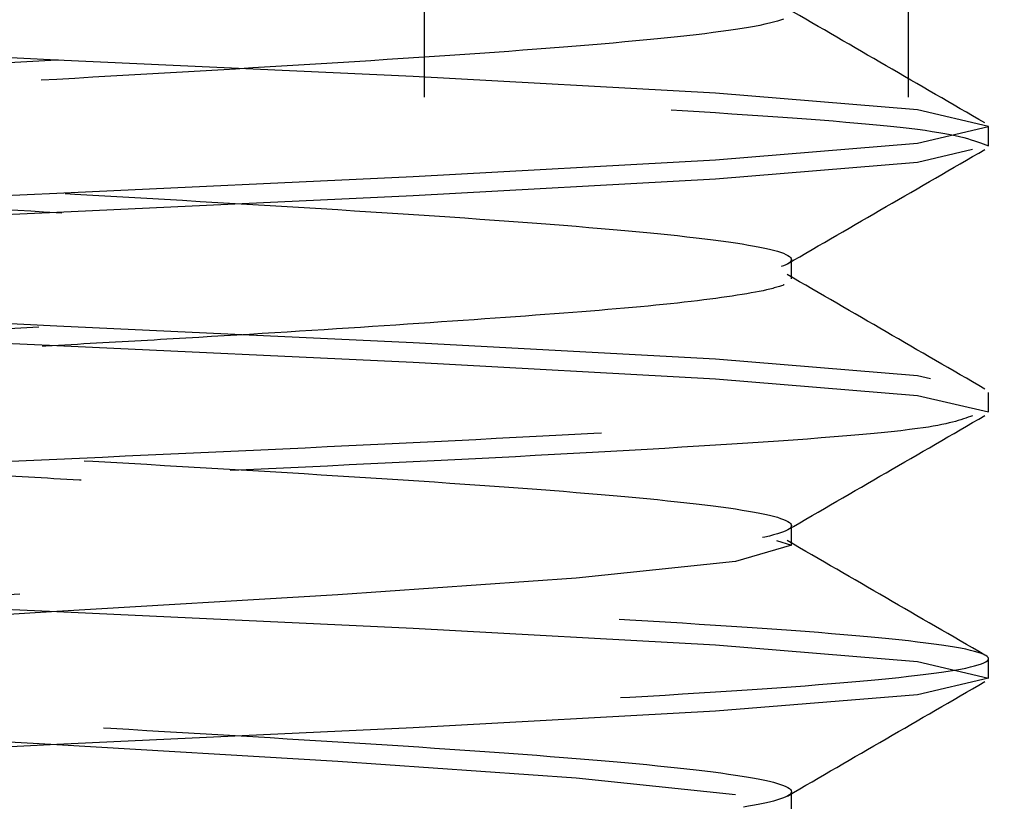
# Model space of a CAD drawing. Header units: inches. Extents: x 1907 to 2452, y -210 to -54.
# Tile 707 of 1056: x 2144.067 to 2144.199, y -177.276 to -177.171. Entities that reach past the tile are written whole.
import ezdxf

# ---------------------------------------------------------------- set-up
doc = ezdxf.new("R2010")
doc.units = ezdxf.units.IN
doc.header["$LTSCALE"] = 0.5
doc.header["$MEASUREMENT"] = 0
doc.linetypes.add('HIDDEN', pattern=[0.22499999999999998, 0.15, -0.075])
doc.layers.add('SID-M-H', color=4, linetype='HIDDEN')

msp = doc.modelspace()

# ---------------------------------------------------------------- linework, layer by layer
at = {"layer": 'SID-M-H'}
for p, q in [((2144.120886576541, -177.081832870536), (2144.120886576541, -177.411832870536)), ((2144.120886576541, -177.081832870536), (2144.120886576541, -177.411832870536)), ((2144.185838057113, -177.081832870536), (2144.185838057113, -177.471832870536)), ((2144.07159527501, -177.176832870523), (2144.023759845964, -177.1746007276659)), ((2144.119430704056, -177.1790650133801), (2144.07159527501, -177.176832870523)), ((2144.159983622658, -177.1812971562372), (2144.119430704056, -177.1790650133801)), ((2144.187080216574, -177.1835292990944), (2144.159983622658, -177.1812971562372)), ((2144.19659527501, -177.1857614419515), (2144.187080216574, -177.1835292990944)), ((2144.187080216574, -177.1879935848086), (2144.19659527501, -177.1857614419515)), ((2144.19659527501, -177.1883656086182), (2144.19659527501, -177.1857614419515)), ((2144.159983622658, -177.1902257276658), (2144.187080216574, -177.1879935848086)), ((2144.194465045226, -177.1888653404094), (2144.187080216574, -177.1905977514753)), ((2144.119430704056, -177.1924578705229), (2144.159983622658, -177.1902257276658)), ((2144.187080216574, -177.1905977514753), (2144.159983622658, -177.1928298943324)), ((2144.07159527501, -177.19469001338), (2144.119430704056, -177.1924578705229)), ((2144.159983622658, -177.1928298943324), (2144.119430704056, -177.1950620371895)), ((2144.023759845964, -177.1969221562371), (2144.07159527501, -177.19469001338)), ((2144.119430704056, -177.1950620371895), (2144.07159527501, -177.1972941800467)), ((2144.07159527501, -177.1972941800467), (2144.023759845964, -177.1995263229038)), ((2144.170176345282, -177.2062227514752), (2144.170176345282, -177.2036185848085)), ((2144.07159527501, -177.212547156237), (2144.023759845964, -177.2103150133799)), ((2144.023759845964, -177.2129191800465), (2144.07159527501, -177.2151513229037)), ((2144.119430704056, -177.2147792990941), (2144.07159527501, -177.212547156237)), ((2144.159983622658, -177.2170114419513), (2144.119430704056, -177.2147792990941)), ((2144.07159527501, -177.2151513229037), (2144.119430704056, -177.2173834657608)), ((2144.119430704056, -177.2173834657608), (2144.159983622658, -177.2196156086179)), ((2144.187080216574, -177.2192435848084), (2144.159983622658, -177.2170114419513)), ((2144.159983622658, -177.2196156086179), (2144.187080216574, -177.221847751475)), ((2144.188809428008, -177.2196492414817), (2144.187080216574, -177.2192435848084)), ((2144.19659527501, -177.2240798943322), (2144.19659527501, -177.2214757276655)), ((2144.187080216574, -177.221847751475), (2144.19659527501, -177.2240798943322)), ((2144.19659527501, -177.2240798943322), (2144.19659527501, -177.2240798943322)), ((2144.170176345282, -177.2419370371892), (2144.170176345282, -177.2393328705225)), ((2144.170176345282, -177.2419370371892), (2144.162672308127, -177.2441691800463)), ((2144.168164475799, -177.2413385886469), (2144.170176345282, -177.2419370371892)), ((2144.162672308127, -177.2441691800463), (2144.141302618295, -177.2464013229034)), ((2144.141302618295, -177.2464013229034), (2144.109320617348, -177.2486334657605)), ((2144.023759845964, -177.2486334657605), (2144.07159527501, -177.2508656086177)), ((2144.109320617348, -177.2486334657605), (2144.07159527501, -177.2508656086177)), ((2144.07159527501, -177.2508656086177), (2144.033869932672, -177.2530977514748)), ((2144.07159527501, -177.2508656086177), (2144.119430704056, -177.2530977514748)), ((2144.119430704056, -177.2530977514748), (2144.159983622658, -177.2553298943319)), ((2144.159983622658, -177.2553298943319), (2144.187080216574, -177.257562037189)), ((2144.187080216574, -177.257562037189), (2144.19659527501, -177.2597941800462)), ((2144.19659527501, -177.2597941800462), (2144.19659527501, -177.2571900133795)), ((2144.19659527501, -177.2597941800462), (2144.187080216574, -177.2620263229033)), ((2144.187080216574, -177.2620263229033), (2144.159983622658, -177.2642584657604)), ((2144.159983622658, -177.2642584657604), (2144.119430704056, -177.2664906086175)), ((2144.033869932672, -177.2664906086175), (2144.07159527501, -177.2687227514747)), ((2144.119430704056, -177.2664906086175), (2144.07159527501, -177.2687227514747)), ((2144.07159527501, -177.2687227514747), (2144.023759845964, -177.2709548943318)), ((2144.07159527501, -177.2687227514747), (2144.109320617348, -177.2709548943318)), ((2144.109320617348, -177.2709548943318), (2144.141302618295, -177.2731870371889)), ((2144.141302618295, -177.2731870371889), (2144.162672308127, -177.275419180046)), ((2144.162672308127, -177.275419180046), (2144.162672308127, -177.275419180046)), ((2144.170176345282, -177.2776513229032), (2144.170176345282, -177.2750471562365))]:
    msp.add_line(p, q, dxfattribs=at)
for points, knots in [([(2143.97499658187, -175.8292082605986), (2143.976194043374, -175.8297557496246), (2143.979018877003, -175.8310472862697), (2144.000392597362, -175.8330828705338), (2144.032802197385, -175.8353150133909), (2144.07161820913, -175.837547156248), (2144.110296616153, -175.8397792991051), (2144.143119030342, -175.8420114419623), (2144.165042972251, -175.8442435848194), (2144.172742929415, -175.8464757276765), (2144.165043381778, -175.8487078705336), (2144.143117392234, -175.8509400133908), (2144.110302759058, -175.8531721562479), (2144.071595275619, -175.855404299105), (2144.032887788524, -175.8576364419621), (2144.000073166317, -175.8598685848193), (2143.978147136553, -175.8621007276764), (2143.970447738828, -175.8643328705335), (2143.978147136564, -175.8665650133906), (2144.000073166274, -175.8687971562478), (2144.032887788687, -175.8710292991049), (2144.07159527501, -175.873261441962), (2144.110302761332, -175.8754935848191), (2144.143117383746, -175.8777257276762), (2144.165043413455, -175.8799578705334), (2144.172742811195, -175.8821900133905), (2144.165043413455, -175.8844221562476), (2144.143117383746, -175.8866542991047), (2144.110302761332, -175.8888864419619), (2144.07159527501, -175.891118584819), (2144.032887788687, -175.8933507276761), (2144.000073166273, -175.8955828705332), (2143.978147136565, -175.8978150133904), (2143.970447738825, -175.9000471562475), (2143.978147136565, -175.9022792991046), (2144.000073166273, -175.9045114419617), (2144.032887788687, -175.9067435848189), (2144.07159527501, -175.908975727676), (2144.110302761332, -175.9112078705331), (2144.143117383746, -175.9134400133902), (2144.165043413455, -175.9156721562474), (2144.172742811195, -175.9179042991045), (2144.165043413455, -175.9201364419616), (2144.143117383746, -175.9223685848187), (2144.110302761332, -175.9246007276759), (2144.07159527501, -175.926832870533), (2144.032887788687, -175.9290650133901), (2144.000073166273, -175.9312971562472), (2143.978147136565, -175.9335292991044), (2143.970447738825, -175.9357614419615), (2143.978147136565, -175.9379935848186), (2144.000073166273, -175.9402257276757), (2144.032887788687, -175.9424578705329), (2144.07159527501, -175.94469001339), (2144.110302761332, -175.9469221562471), (2144.143117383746, -175.9491542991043), (2144.165043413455, -175.9513864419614), (2144.172742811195, -175.9536185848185), (2144.165043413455, -175.9558507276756), (2144.143117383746, -175.9580828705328), (2144.110302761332, -175.9603150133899), (2144.07159527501, -175.962547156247), (2144.032887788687, -175.9647792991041), (2144.000073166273, -175.9670114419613), (2143.978147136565, -175.9692435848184), (2143.970447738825, -175.9714757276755), (2143.978147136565, -175.9737078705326), (2144.000073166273, -175.9759400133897), (2144.032887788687, -175.9781721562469), (2144.07159527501, -175.980404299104), (2144.110302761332, -175.9826364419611), (2144.143117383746, -175.9848685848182), (2144.165043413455, -175.9871007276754), (2144.172742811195, -175.9893328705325), (2144.165043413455, -175.9915650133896), (2144.143117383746, -175.9937971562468), (2144.110302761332, -175.9960292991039), (2144.07159527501, -175.998261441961), (2144.032887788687, -176.0004935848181), (2144.000073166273, -176.0027257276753), (2143.978147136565, -176.0049578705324), (2143.970447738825, -176.0071900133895), (2143.978147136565, -176.0094221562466), (2144.000073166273, -176.0116542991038), (2144.032887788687, -176.0138864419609), (2144.07159527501, -176.016118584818), (2144.110302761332, -176.0183507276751), (2144.143117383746, -176.0205828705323), (2144.165043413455, -176.0228150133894), (2144.172742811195, -176.0250471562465), (2144.165043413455, -176.0272792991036), (2144.143117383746, -176.0295114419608), (2144.110302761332, -176.0317435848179), (2144.07159527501, -176.033975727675), (2144.032887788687, -176.0362078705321), (2144.000073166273, -176.0384400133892), (2143.978147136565, -176.0406721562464), (2143.970447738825, -176.0429042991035), (2143.978147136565, -176.0451364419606), (2144.000073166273, -176.0473685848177), (2144.032887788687, -176.0496007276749), (2144.07159527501, -176.051832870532), (2144.110302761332, -176.0540650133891), (2144.143117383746, -176.0562971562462), (2144.165043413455, -176.0585292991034), (2144.172742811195, -176.0607614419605), (2144.165043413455, -176.0629935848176), (2144.143117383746, -176.0652257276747), (2144.110302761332, -176.0674578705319), (2144.07159527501, -176.069690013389), (2144.032887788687, -176.0719221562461), (2144.000073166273, -176.0741542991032), (2143.978147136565, -176.0763864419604), (2143.970447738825, -176.0786185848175), (2143.978147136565, -176.0808507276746), (2144.000073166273, -176.0830828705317), (2144.032887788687, -176.0853150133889), (2144.07159527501, -176.087547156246), (2144.110302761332, -176.0897792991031), (2144.143117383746, -176.0920114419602), (2144.165043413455, -176.0942435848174), (2144.172742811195, -176.0964757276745), (2144.165043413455, -176.0987078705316), (2144.143117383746, -176.1009400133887), (2144.110302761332, -176.1031721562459), (2144.07159527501, -176.105404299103), (2144.032887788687, -176.1076364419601), (2144.000073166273, -176.1098685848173), (2143.978147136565, -176.1121007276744), (2143.970447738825, -176.1143328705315), (2143.978147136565, -176.1165650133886), (2144.000073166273, -176.1187971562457), (2144.032887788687, -176.1210292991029), (2144.07159527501, -176.12326144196), (2144.110302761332, -176.1254935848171), (2144.143117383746, -176.1277257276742), (2144.165043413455, -176.1299578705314), (2144.172742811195, -176.1321900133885), (2144.165043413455, -176.1344221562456), (2144.143117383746, -176.1366542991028), (2144.110302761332, -176.1388864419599), (2144.07159527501, -176.141118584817), (2144.032887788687, -176.1433507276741), (2144.000073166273, -176.1455828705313), (2143.978147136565, -176.1478150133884), (2143.970447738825, -176.1500471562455), (2143.978147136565, -176.1522792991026), (2144.000073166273, -176.1545114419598), (2144.032887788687, -176.1567435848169), (2144.07159527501, -176.158975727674), (2144.110302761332, -176.1612078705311), (2144.143117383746, -176.1634400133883), (2144.165043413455, -176.1656721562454), (2144.172742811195, -176.1679042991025), (2144.165043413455, -176.1701364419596), (2144.143117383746, -176.1723685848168), (2144.110302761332, -176.1746007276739), (2144.07159527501, -176.176832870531), (2144.032887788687, -176.1790650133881), (2144.000073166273, -176.1812971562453), (2143.978147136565, -176.1835292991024), (2143.970447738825, -176.1857614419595), (2143.978147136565, -176.1879935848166), (2144.000073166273, -176.1902257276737), (2144.032887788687, -176.1924578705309), (2144.07159527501, -176.194690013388), (2144.110302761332, -176.1969221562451), (2144.143117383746, -176.1991542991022), (2144.165043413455, -176.2013864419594), (2144.172742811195, -176.2036185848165), (2144.165043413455, -176.2058507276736), (2144.143117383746, -176.2080828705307), (2144.110302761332, -176.2103150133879), (2144.07159527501, -176.212547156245), (2144.032887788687, -176.2147792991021), (2144.000073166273, -176.2170114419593), (2143.978147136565, -176.2192435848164), (2143.970447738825, -176.2214757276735), (2143.978147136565, -176.2237078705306), (2144.000073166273, -176.2259400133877), (2144.032887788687, -176.2281721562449), (2144.07159527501, -176.230404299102), (2144.110302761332, -176.2326364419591), (2144.143117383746, -176.2348685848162), (2144.165043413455, -176.2371007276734), (2144.172742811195, -176.2393328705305), (2144.165043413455, -176.2415650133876), (2144.143117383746, -176.2437971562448), (2144.110302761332, -176.2460292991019), (2144.07159527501, -176.248261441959), (2144.032887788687, -176.2504935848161), (2144.000073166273, -176.2527257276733), (2143.978147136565, -176.2549578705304), (2143.970447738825, -176.2571900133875), (2143.978147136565, -176.2594221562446), (2144.000073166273, -176.2616542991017), (2144.032887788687, -176.2638864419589), (2144.07159527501, -176.266118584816), (2144.110302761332, -176.2683507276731), (2144.143117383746, -176.2705828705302), (2144.165043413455, -176.2728150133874), (2144.172742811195, -176.2750471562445), (2144.165043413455, -176.2772792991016), (2144.143117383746, -176.2795114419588), (2144.110302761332, -176.2817435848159), (2144.07159527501, -176.283975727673), (2144.032887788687, -176.2862078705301), (2144.000073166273, -176.2884400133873), (2143.978147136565, -176.2906721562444), (2143.970447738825, -176.2929042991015), (2143.978147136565, -176.2951364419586), (2144.000073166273, -176.2973685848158), (2144.032887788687, -176.2996007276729), (2144.07159527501, -176.30183287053), (2144.110302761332, -176.3040650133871), (2144.143117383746, -176.3062971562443), (2144.165043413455, -176.3085292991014), (2144.172742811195, -176.3107614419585), (2144.165043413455, -176.3129935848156), (2144.143117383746, -176.3152257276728), (2144.110302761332, -176.3174578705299), (2144.07159527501, -176.319690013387), (2144.032887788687, -176.3219221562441), (2144.000073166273, -176.3241542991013), (2143.978147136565, -176.3263864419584), (2143.970447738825, -176.3286185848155), (2143.978147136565, -176.3308507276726), (2144.000073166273, -176.3330828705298), (2144.032887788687, -176.3353150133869), (2144.07159527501, -176.337547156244), (2144.110302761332, -176.3397792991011), (2144.143117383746, -176.3420114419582), (2144.165043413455, -176.3442435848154), (2144.172742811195, -176.3464757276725), (2144.165043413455, -176.3487078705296), (2144.143117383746, -176.3509400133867), (2144.110302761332, -176.3531721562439), (2144.07159527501, -176.355404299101), (2144.032887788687, -176.3576364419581), (2144.000073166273, -176.3598685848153), (2143.978147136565, -176.3621007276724), (2143.970447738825, -176.3643328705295), (2143.978147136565, -176.3665650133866), (2144.000073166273, -176.3687971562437), (2144.032887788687, -176.3710292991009), (2144.07159527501, -176.373261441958), (2144.110302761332, -176.3754935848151), (2144.143117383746, -176.3777257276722), (2144.165043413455, -176.3799578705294), (2144.172742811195, -176.3821900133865), (2144.165043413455, -176.3844221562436), (2144.143117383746, -176.3866542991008), (2144.110302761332, -176.3888864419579), (2144.07159527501, -176.391118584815), (2144.032887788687, -176.3933507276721), (2144.000073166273, -176.3955828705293), (2143.978147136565, -176.3978150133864), (2143.970447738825, -176.4000471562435), (2143.978147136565, -176.4022792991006), (2144.000073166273, -176.4045114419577), (2144.032887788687, -176.4067435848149), (2144.07159527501, -176.408975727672), (2144.110302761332, -176.4112078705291), (2144.143117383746, -176.4134400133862), (2144.165043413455, -176.4156721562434), (2144.172742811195, -176.4179042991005), (2144.165043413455, -176.4201364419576), (2144.143117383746, -176.4223685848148), (2144.110302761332, -176.4246007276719), (2144.07159527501, -176.426832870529), (2144.032887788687, -176.4290650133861), (2144.000073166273, -176.4312971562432), (2143.978147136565, -176.4335292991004), (2143.970447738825, -176.4357614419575), (2143.978147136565, -176.4379935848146), (2144.000073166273, -176.4402257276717), (2144.032887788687, -176.4424578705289), (2144.07159527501, -176.444690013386), (2144.110302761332, -176.4469221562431), (2144.143117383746, -176.4491542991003), (2144.165043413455, -176.4513864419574), (2144.172742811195, -176.4536185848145), (2144.165043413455, -176.4558507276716), (2144.143117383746, -176.4580828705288), (2144.110302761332, -176.4603150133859), (2144.07159527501, -176.462547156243), (2144.032887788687, -176.4647792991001), (2144.000073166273, -176.4670114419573), (2143.978147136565, -176.4692435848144), (2143.970447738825, -176.4714757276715), (2143.978147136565, -176.4737078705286), (2144.000073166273, -176.4759400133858), (2144.032887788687, -176.4781721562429), (2144.07159527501, -176.4804042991), (2144.110302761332, -176.4826364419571), (2144.143117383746, -176.4848685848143), (2144.165043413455, -176.4871007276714), (2144.172742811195, -176.4893328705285), (2144.165043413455, -176.4915650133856), (2144.143117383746, -176.4937971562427), (2144.110302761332, -176.4960292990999), (2144.07159527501, -176.498261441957), (2144.032887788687, -176.5004935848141), (2144.000073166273, -176.5027257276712), (2143.978147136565, -176.5049578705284), (2143.970447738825, -176.5071900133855), (2143.978147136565, -176.5094221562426), (2144.000073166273, -176.5116542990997), (2144.032887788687, -176.5138864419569), (2144.07159527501, -176.516118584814), (2144.110302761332, -176.5183507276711), (2144.143117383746, -176.5205828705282), (2144.165043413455, -176.5228150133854), (2144.172742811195, -176.5250471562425), (2144.165043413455, -176.5272792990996), (2144.143117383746, -176.5295114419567), (2144.110302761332, -176.5317435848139), (2144.07159527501, -176.533975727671), (2144.032887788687, -176.5362078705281), (2144.000073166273, -176.5384400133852), (2143.978147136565, -176.5406721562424), (2143.970447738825, -176.5429042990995), (2143.978147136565, -176.5451364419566), (2144.000073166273, -176.5473685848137), (2144.032887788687, -176.5496007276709), (2144.07159527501, -176.551832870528), (2144.110302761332, -176.5540650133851), (2144.143117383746, -176.5562971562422), (2144.165043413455, -176.5585292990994), (2144.172742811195, -176.5607614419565), (2144.165043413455, -176.5629935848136), (2144.143117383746, -176.5652257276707), (2144.110302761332, -176.5674578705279), (2144.07159527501, -176.569690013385), (2144.032887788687, -176.5719221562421), (2144.000073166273, -176.5741542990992), (2143.978147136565, -176.5763864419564), (2143.970447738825, -176.5786185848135), (2143.978147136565, -176.5808507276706), (2144.000073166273, -176.5830828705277), (2144.032887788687, -176.5853150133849), (2144.07159527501, -176.587547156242), (2144.110302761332, -176.5897792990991), (2144.143117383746, -176.5920114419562), (2144.165043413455, -176.5942435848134), (2144.172742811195, -176.5964757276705), (2144.165043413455, -176.5987078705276), (2144.143117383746, -176.6009400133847), (2144.110302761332, -176.6031721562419), (2144.07159527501, -176.605404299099), (2144.032887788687, -176.6076364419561), (2144.000073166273, -176.6098685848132), (2143.978147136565, -176.6121007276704), (2143.970447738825, -176.6143328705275), (2143.978147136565, -176.6165650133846), (2144.000073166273, -176.6187971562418), (2144.032887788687, -176.6210292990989), (2144.07159527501, -176.623261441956), (2144.110302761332, -176.6254935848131), (2144.143117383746, -176.6277257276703), (2144.165043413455, -176.6299578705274), (2144.172742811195, -176.6321900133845), (2144.165043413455, -176.6344221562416), (2144.143117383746, -176.6366542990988), (2144.110302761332, -176.6388864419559), (2144.07159527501, -176.641118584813), (2144.032887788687, -176.6433507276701), (2144.000073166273, -176.6455828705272), (2143.978147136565, -176.6478150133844), (2143.970447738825, -176.6500471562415), (2143.978147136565, -176.6522792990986), (2144.000073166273, -176.6545114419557), (2144.032887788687, -176.6567435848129), (2144.07159527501, -176.65897572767), (2144.110302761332, -176.6612078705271), (2144.143117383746, -176.6634400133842), (2144.165043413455, -176.6656721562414), (2144.172742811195, -176.6679042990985), (2144.165043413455, -176.6701364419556), (2144.143117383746, -176.6723685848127), (2144.110302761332, -176.6746007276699), (2144.07159527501, -176.676832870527), (2144.032887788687, -176.6790650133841), (2144.000073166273, -176.6812971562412), (2143.978147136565, -176.6835292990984), (2143.970447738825, -176.6857614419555), (2143.978147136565, -176.6879935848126), (2144.000073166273, -176.6902257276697), (2144.032887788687, -176.6924578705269), (2144.07159527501, -176.694690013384), (2144.110302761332, -176.6969221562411), (2144.143117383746, -176.6991542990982), (2144.165043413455, -176.7013864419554), (2144.172742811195, -176.7036185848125), (2144.165043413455, -176.7058507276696), (2144.143117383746, -176.7080828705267), (2144.110302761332, -176.7103150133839), (2144.07159527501, -176.712547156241), (2144.032887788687, -176.7147792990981), (2144.000073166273, -176.7170114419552), (2143.978147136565, -176.7192435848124), (2143.970447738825, -176.7214757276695), (2143.978147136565, -176.7237078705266), (2144.000073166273, -176.7259400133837), (2144.032887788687, -176.7281721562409), (2144.07159527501, -176.730404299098), (2144.110302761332, -176.7326364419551), (2144.143117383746, -176.7348685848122), (2144.165043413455, -176.7371007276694), (2144.172742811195, -176.7393328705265), (2144.165043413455, -176.7415650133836), (2144.143117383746, -176.7437971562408), (2144.110302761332, -176.7460292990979), (2144.07159527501, -176.748261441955), (2144.032887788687, -176.7504935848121), (2144.000073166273, -176.7527257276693), (2143.978147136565, -176.7549578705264), (2143.970447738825, -176.7571900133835), (2143.978147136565, -176.7594221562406), (2144.000073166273, -176.7616542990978), (2144.032887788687, -176.7638864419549), (2144.07159527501, -176.766118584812), (2144.110302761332, -176.7683507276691), (2144.143117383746, -176.7705828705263), (2144.165043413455, -176.7728150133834), (2144.172742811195, -176.7750471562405), (2144.165043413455, -176.7772792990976), (2144.143117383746, -176.7795114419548), (2144.110302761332, -176.7817435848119), (2144.07159527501, -176.783975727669), (2144.032887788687, -176.7862078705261), (2144.000073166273, -176.7884400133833), (2143.978147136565, -176.7906721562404), (2143.970447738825, -176.7929042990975), (2143.978147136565, -176.7951364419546), (2144.000073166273, -176.7973685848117), (2144.032887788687, -176.7996007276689), (2144.07159527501, -176.801832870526), (2144.110302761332, -176.8040650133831), (2144.143117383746, -176.8062971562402), (2144.165043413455, -176.8085292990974), (2144.172742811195, -176.8107614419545), (2144.165043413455, -176.8129935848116), (2144.143117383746, -176.8152257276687), (2144.110302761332, -176.8174578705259), (2144.07159527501, -176.819690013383), (2144.032887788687, -176.8219221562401), (2144.000073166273, -176.8241542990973), (2143.978147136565, -176.8263864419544), (2143.970447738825, -176.8286185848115), (2143.978147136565, -176.8308507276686), (2144.000073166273, -176.8330828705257), (2144.032887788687, -176.8353150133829), (2144.07159527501, -176.83754715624), (2144.110302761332, -176.8397792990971), (2144.143117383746, -176.8420114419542), (2144.165043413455, -176.8442435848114), (2144.172742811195, -176.8464757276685), (2144.165043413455, -176.8487078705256), (2144.143117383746, -176.8509400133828), (2144.110302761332, -176.8531721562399), (2144.07159527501, -176.855404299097), (2144.032887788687, -176.8576364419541), (2144.000073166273, -176.8598685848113), (2143.978147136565, -176.8621007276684), (2143.970447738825, -176.8643328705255), (2143.978147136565, -176.8665650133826), (2144.000073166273, -176.8687971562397), (2144.032887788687, -176.8710292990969), (2144.07159527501, -176.873261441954), (2144.110302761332, -176.8754935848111), (2144.143117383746, -176.8777257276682), (2144.165043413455, -176.8799578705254), (2144.172742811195, -176.8821900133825), (2144.165043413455, -176.8844221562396), (2144.143117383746, -176.8866542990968), (2144.110302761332, -176.8888864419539), (2144.07159527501, -176.891118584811), (2144.032887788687, -176.8933507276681), (2144.000073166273, -176.8955828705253), (2143.978147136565, -176.8978150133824), (2143.970447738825, -176.9000471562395), (2143.978147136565, -176.9022792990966), (2144.000073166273, -176.9045114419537), (2144.032887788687, -176.9067435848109), (2144.07159527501, -176.908975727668), (2144.110302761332, -176.9112078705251), (2144.143117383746, -176.9134400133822), (2144.165043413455, -176.9156721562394), (2144.172742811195, -176.9179042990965), (2144.165043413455, -176.9201364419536), (2144.143117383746, -176.9223685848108), (2144.110302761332, -176.9246007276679), (2144.07159527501, -176.926832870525), (2144.032887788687, -176.9290650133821), (2144.000073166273, -176.9312971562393), (2143.978147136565, -176.9335292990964), (2143.970447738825, -176.9357614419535), (2143.978147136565, -176.9379935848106), (2144.000073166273, -176.9402257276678), (2144.032887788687, -176.9424578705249), (2144.07159527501, -176.944690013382), (2144.110302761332, -176.9469221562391), (2144.143117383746, -176.9491542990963), (2144.165043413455, -176.9513864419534), (2144.172742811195, -176.9536185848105), (2144.165043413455, -176.9558507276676), (2144.143117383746, -176.9580828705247), (2144.110302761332, -176.9603150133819), (2144.07159527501, -176.962547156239), (2144.032887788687, -176.9647792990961), (2144.000073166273, -176.9670114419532), (2143.978147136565, -176.9692435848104), (2143.970447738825, -176.9714757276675), (2143.978147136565, -176.9737078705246), (2144.000073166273, -176.9759400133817), (2144.032887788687, -176.9781721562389), (2144.07159527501, -176.980404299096), (2144.110302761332, -176.9826364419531), (2144.143117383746, -176.9848685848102), (2144.165043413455, -176.9871007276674), (2144.172742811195, -176.9893328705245), (2144.165043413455, -176.9915650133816), (2144.143117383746, -176.9937971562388), (2144.110302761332, -176.9960292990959), (2144.07159527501, -176.998261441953), (2144.032887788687, -177.0004935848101), (2144.000073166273, -177.0027257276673), (2143.978147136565, -177.0049578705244), (2143.970447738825, -177.0071900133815), (2143.978147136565, -177.0094221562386), (2144.000073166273, -177.0116542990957), (2144.032887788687, -177.0138864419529), (2144.07159527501, -177.01611858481), (2144.110302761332, -177.0183507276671), (2144.143117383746, -177.0205828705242), (2144.165043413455, -177.0228150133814), (2144.172742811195, -177.0250471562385), (2144.165043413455, -177.0272792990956), (2144.143117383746, -177.0295114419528), (2144.110302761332, -177.0317435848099), (2144.07159527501, -177.033975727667), (2144.032887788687, -177.0362078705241), (2144.000073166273, -177.0384400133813), (2143.978147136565, -177.0406721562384), (2143.970447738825, -177.0429042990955), (2143.978147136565, -177.0451364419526), (2144.000073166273, -177.0473685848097), (2144.032887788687, -177.0496007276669), (2144.07159527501, -177.051832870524), (2144.110302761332, -177.0540650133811), (2144.143117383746, -177.0562971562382), (2144.165043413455, -177.0585292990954), (2144.172742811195, -177.0607614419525), (2144.165043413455, -177.0629935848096), (2144.143117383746, -177.0652257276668), (2144.110302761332, -177.0674578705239), (2144.07159527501, -177.069690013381), (2144.032887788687, -177.0719221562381), (2144.000073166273, -177.0741542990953), (2143.978147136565, -177.0763864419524), (2143.970447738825, -177.0786185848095), (2143.978147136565, -177.0808507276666), (2144.000073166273, -177.0830828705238), (2144.032887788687, -177.0853150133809), (2144.07159527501, -177.087547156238), (2144.110302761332, -177.0897792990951), (2144.143117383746, -177.0920114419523), (2144.165043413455, -177.0942435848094), (2144.172742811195, -177.0964757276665), (2144.165043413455, -177.0987078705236), (2144.143117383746, -177.1009400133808), (2144.110302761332, -177.1031721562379), (2144.07159527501, -177.105404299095), (2144.032887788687, -177.1076364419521), (2144.000073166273, -177.1098685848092), (2143.978147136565, -177.1121007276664), (2143.970447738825, -177.1143328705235), (2143.978147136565, -177.1165650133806), (2144.000073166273, -177.1187971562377), (2144.032887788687, -177.1210292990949), (2144.07159527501, -177.123261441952), (2144.110302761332, -177.1254935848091), (2144.143117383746, -177.1277257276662), (2144.165043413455, -177.1299578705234), (2144.172742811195, -177.1321900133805), (2144.165043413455, -177.1344221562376), (2144.143117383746, -177.1366542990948), (2144.110302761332, -177.1388864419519), (2144.07159527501, -177.141118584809), (2144.032887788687, -177.1433507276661), (2144.000073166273, -177.1455828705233), (2143.978147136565, -177.1478150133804), (2143.970447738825, -177.1500471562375), (2143.978147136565, -177.1522792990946), (2144.000073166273, -177.1545114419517), (2144.032887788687, -177.1567435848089), (2144.07159527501, -177.158975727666), (2144.110302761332, -177.1612078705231), (2144.143117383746, -177.1634400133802), (2144.165043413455, -177.1656721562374), (2144.172742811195, -177.1679042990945), (2144.165043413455, -177.1701364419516), (2144.143117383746, -177.1723685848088), (2144.110302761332, -177.1746007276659), (2144.07159527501, -177.176832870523), (2144.032887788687, -177.1790650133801), (2144.000073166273, -177.1812971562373), (2143.978147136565, -177.1835292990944), (2143.970447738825, -177.1857614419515), (2143.978147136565, -177.1879935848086), (2144.000073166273, -177.1902257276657), (2144.032887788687, -177.1924578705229), (2144.07159527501, -177.19469001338), (2144.110302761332, -177.1969221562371), (2144.143117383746, -177.1991542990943), (2144.165043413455, -177.2013864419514), (2144.172742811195, -177.2036185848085), (2144.165043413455, -177.2058507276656), (2144.143117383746, -177.2080828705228), (2144.110302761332, -177.2103150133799), (2144.07159527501, -177.212547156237), (2144.032887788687, -177.2147792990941), (2144.000073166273, -177.2170114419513), (2143.978147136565, -177.2192435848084), (2143.970447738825, -177.2214757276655), (2143.978147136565, -177.2237078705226), (2144.000073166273, -177.2259400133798), (2144.032887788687, -177.2281721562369), (2144.07159527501, -177.230404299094), (2144.110302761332, -177.2326364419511), (2144.143117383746, -177.2348685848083), (2144.165043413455, -177.2371007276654), (2144.172742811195, -177.2393328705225), (2144.165043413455, -177.2415650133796), (2144.143117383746, -177.2437971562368), (2144.110302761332, -177.2460292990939), (2144.07159527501, -177.248261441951), (2144.032887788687, -177.2504935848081), (2144.000073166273, -177.2527257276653), (2143.978147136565, -177.2549578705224), (2143.970447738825, -177.2571900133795), (2143.978147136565, -177.2594221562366), (2144.000073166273, -177.2616542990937), (2144.032887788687, -177.2638864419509), (2144.07159527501, -177.266118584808), (2144.110302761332, -177.2683507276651), (2144.143117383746, -177.2705828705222), (2144.165043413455, -177.2728150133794), (2144.172742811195, -177.2750471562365), (2144.165043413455, -177.2772792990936), (2144.143117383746, -177.2795114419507), (2144.110302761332, -177.2817435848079), (2144.07159527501, -177.283975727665), (2144.032887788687, -177.2862078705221), (2144.000073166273, -177.2884400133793), (2143.978147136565, -177.2906721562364), (2143.970447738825, -177.2929042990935), (2143.978147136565, -177.2951364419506), (2144.000073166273, -177.2973685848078), (2144.032887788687, -177.2996007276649), (2144.07159527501, -177.301832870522), (2144.110302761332, -177.3040650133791), (2144.143117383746, -177.3062971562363), (2144.165043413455, -177.3085292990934), (2144.172742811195, -177.3107614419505), (2144.165043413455, -177.3129935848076), (2144.143117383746, -177.3152257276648), (2144.110302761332, -177.3174578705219), (2144.07159527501, -177.319690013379), (2144.032887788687, -177.3219221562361), (2144.000073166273, -177.3241542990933), (2143.978147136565, -177.3263864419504), (2143.970447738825, -177.3286185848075), (2143.978147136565, -177.3308507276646), (2144.000073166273, -177.3330828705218), (2144.032887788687, -177.3353150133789), (2144.07159527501, -177.337547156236), (2144.110302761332, -177.3397792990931), (2144.143117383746, -177.3420114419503), (2144.165043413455, -177.3442435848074), (2144.172742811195, -177.3464757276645), (2144.165043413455, -177.3487078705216), (2144.143117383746, -177.3509400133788), (2144.110302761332, -177.3531721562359), (2144.07159527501, -177.355404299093), (2144.032887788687, -177.3576364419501), (2144.000073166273, -177.3598685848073), (2143.978147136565, -177.3621007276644), (2143.970447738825, -177.3643328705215), (2143.978147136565, -177.3665650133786), (2144.000073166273, -177.3687971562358), (2144.032887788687, -177.3710292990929), (2144.07159527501, -177.37326144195), (2144.110302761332, -177.3754935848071), (2144.143117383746, -177.3777257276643), (2144.165043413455, -177.3799578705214), (2144.172742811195, -177.3821900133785), (2144.165043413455, -177.3844221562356), (2144.143117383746, -177.3866542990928), (2144.110302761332, -177.3888864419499), (2144.07159527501, -177.391118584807), (2144.032887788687, -177.3933507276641), (2144.000073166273, -177.3955828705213), (2143.978147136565, -177.3978150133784), (2143.970447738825, -177.4000471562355), (2143.978147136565, -177.4022792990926), (2144.000073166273, -177.4045114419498), (2144.032887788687, -177.4067435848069), (2144.07159527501, -177.408975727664), (2144.110302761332, -177.4112078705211), (2144.143117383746, -177.4134400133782), (2144.165043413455, -177.4156721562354), (2144.172742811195, -177.4179042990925), (2144.165043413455, -177.4201364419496), (2144.143117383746, -177.4223685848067), (2144.110302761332, -177.4246007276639), (2144.07159527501, -177.426832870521), (2144.032887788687, -177.4290650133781), (2144.000073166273, -177.4312971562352), (2143.978147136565, -177.4335292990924), (2143.970447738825, -177.4357614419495), (2143.978147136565, -177.4379935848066), (2144.000073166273, -177.4402257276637), (2144.032887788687, -177.4424578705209), (2144.07159527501, -177.444690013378), (2144.110302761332, -177.4469221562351), (2144.143117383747, -177.4491542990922), (2144.165043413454, -177.4513864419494), (2144.172742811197, -177.4536185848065), (2144.165043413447, -177.4558507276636), (2144.143117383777, -177.4580828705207), (2144.110302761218, -177.460315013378), (2144.071595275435, -177.4625471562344), (2144.032887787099, -177.4647792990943), (2144.000073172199, -177.4670114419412), (2143.97814711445, -177.4692435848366), (2143.970447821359, -177.4714757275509), (2143.978146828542, -177.473707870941), (2144.000074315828, -177.4759400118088), (2144.032883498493, -177.4781721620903), (2144.071611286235, -177.4804042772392), (2144.110243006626, -177.482636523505), (2144.143340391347, -177.4848682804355), (2144.164211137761, -177.4871018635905), (2144.172991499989, -177.4887818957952), (2144.168837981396, -177.4897264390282), (2144.16797199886, -177.4899233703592)], [0, 0, 0, 0, 0.0009890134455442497, 0.002333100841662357, 0.003677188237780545, 0.005021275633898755, 0.006365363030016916, 0.007709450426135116, 0.009053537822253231, 0.01039762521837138, 0.01174171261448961, 0.01308580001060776, 0.01442988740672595, 0.0157739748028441, 0.01711806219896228, 0.01846214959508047, 0.01980623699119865, 0.02115032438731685, 0.02249441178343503, 0.02383849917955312, 0.0251825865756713, 0.02652667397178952, 0.02787076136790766, 0.02921484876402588, 0.03055893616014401, 0.03190302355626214, 0.03324711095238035, 0.03459119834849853, 0.03593528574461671, 0.03727937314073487, 0.03862346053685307, 0.03996754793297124, 0.04131163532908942, 0.04265572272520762, 0.04399981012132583, 0.0453438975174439, 0.04668798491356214, 0.0480320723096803, 0.04937615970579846, 0.05072024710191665, 0.05206433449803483, 0.05340842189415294, 0.05475250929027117, 0.05609659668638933, 0.05744068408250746, 0.05878477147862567, 0.0601288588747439, 0.06147294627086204, 0.06281703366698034, 0.06416112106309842, 0.06550520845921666, 0.0668492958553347, 0.06819338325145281, 0.06953747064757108, 0.07088155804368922, 0.07222564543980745, 0.0735697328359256, 0.07491382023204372, 0.07625790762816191, 0.07760199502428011, 0.07894608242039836, 0.08029016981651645, 0.08163425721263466, 0.08297834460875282, 0.084322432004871, 0.0856665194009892, 0.08701060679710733, 0.08835469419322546, 0.08969878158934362, 0.09104286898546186, 0.09238695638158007, 0.09373104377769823, 0.09507513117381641, 0.09641921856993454, 0.09776330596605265, 0.09910739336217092, 0.1004514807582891, 0.1017955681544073, 0.1031396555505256, 0.1044837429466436, 0.1058278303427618, 0.10717191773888, 0.108516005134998, 0.1098600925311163, 0.1112041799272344, 0.1125482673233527, 0.1138923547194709, 0.115236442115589, 0.1165805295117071, 0.1179246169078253, 0.1192687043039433, 0.1206127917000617, 0.1219568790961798, 0.1233009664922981, 0.1246450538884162, 0.1259891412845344, 0.1273332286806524, 0.1286773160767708, 0.130021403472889, 0.1313654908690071, 0.1327095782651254, 0.1340536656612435, 0.1353977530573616, 0.1367418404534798, 0.1380859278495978, 0.1394300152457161, 0.1407741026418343, 0.1421181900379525, 0.1434622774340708, 0.1448063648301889, 0.146150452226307, 0.1474945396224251, 0.1488386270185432, 0.1501827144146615, 0.1515268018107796, 0.1528708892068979, 0.1542149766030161, 0.1555590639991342, 0.1569031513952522, 0.1582472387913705, 0.1595913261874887, 0.1609354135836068, 0.1622795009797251, 0.1636235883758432, 0.1649676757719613, 0.1663117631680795, 0.1676558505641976, 0.1689999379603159, 0.170344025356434, 0.1716881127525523, 0.1730322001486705, 0.1743762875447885, 0.1757203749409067, 0.1770644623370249, 0.1784085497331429, 0.1797526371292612, 0.1810967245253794, 0.1824408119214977, 0.1837848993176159, 0.185128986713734, 0.186473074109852, 0.1878171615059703, 0.1891612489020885, 0.1905053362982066, 0.1918494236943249, 0.193193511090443, 0.1945375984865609, 0.1958816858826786, 0.1972257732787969, 0.1985698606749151, 0.1999139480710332, 0.2012580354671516, 0.2026021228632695, 0.203946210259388, 0.2052902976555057, 0.2066343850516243, 0.2079784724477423, 0.2093225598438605, 0.2106666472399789, 0.2120107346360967, 0.2133548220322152, 0.2146989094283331, 0.2160429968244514, 0.2173870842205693, 0.2187311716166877, 0.2200752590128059, 0.2214193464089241, 0.2227634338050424, 0.2241075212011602, 0.2254516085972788, 0.2267956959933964, 0.2281397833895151, 0.229483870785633, 0.2308279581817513, 0.2321720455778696, 0.2335161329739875, 0.2348602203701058, 0.2362043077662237, 0.2375483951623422, 0.2388924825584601, 0.2402365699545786, 0.2415806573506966, 0.2429247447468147, 0.244268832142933, 0.2456129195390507, 0.2469570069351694, 0.2483010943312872, 0.2496451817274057, 0.2509892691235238, 0.2523333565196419, 0.2536774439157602, 0.2550215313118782, 0.2563656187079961, 0.2577097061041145, 0.2590537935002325, 0.2603978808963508, 0.2617419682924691, 0.2630860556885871, 0.2644301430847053, 0.2657742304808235, 0.2671183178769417, 0.2684624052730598, 0.2698064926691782, 0.2711505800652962, 0.2724946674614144, 0.2738387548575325, 0.2751828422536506, 0.2765269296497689, 0.277871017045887, 0.2792151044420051, 0.2805591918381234, 0.2819032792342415, 0.2832473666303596, 0.284591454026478, 0.2859355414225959, 0.2872796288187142, 0.2886237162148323, 0.2899678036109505, 0.2913118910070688, 0.2926559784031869, 0.2940000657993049, 0.2953441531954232, 0.2966882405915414, 0.2980323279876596, 0.2993764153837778, 0.3007205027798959, 0.3020645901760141, 0.3034086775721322, 0.3047527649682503, 0.3060968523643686, 0.3074409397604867, 0.3087850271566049, 0.3101291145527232, 0.3114732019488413, 0.3128172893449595, 0.3141613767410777, 0.3155054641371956, 0.316849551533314, 0.318193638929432, 0.3195377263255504, 0.3208818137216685, 0.3222259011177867, 0.3235699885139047, 0.3249140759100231, 0.3262581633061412, 0.3276022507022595, 0.3289463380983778, 0.3302904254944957, 0.3316345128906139, 0.332978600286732, 0.33432268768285, 0.3356667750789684, 0.3370108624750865, 0.3383549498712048, 0.339699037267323, 0.3410431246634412, 0.3423872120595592, 0.3437312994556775, 0.3450753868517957, 0.3464194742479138, 0.3477635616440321, 0.3491076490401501, 0.3504517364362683, 0.3517958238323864, 0.3531399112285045, 0.3544839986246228, 0.355828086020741, 0.3571721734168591, 0.3585162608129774, 0.3598603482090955, 0.3612044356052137, 0.3625485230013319, 0.3638926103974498, 0.3652366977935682, 0.3665807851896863, 0.3679248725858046, 0.3692689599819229, 0.370613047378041, 0.3719571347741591, 0.3733012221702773, 0.3746453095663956, 0.3759893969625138, 0.377333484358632, 0.3786775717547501, 0.3800216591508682, 0.3813657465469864, 0.3827098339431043, 0.3840539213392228, 0.3853980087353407, 0.3867420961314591, 0.3880861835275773, 0.3894302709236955, 0.3907743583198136, 0.3921184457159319, 0.3934625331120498, 0.3948066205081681, 0.3961507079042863, 0.3974947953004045, 0.3988388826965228, 0.4001829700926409, 0.4015270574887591, 0.4028711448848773, 0.4042152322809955, 0.4055593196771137, 0.406903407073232, 0.40824749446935, 0.4095915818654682, 0.4109356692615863, 0.4122797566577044, 0.4136238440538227, 0.4149679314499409, 0.416312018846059, 0.4176561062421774, 0.4190001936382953, 0.4203442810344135, 0.4216883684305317, 0.4230324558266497, 0.4243765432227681, 0.4257206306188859, 0.4270647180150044, 0.4284088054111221, 0.4297528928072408, 0.4310969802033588, 0.4324410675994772, 0.4337851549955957, 0.4351292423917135, 0.4364733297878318, 0.4378174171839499, 0.439161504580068, 0.4405055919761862, 0.4418496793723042, 0.4431937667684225, 0.4445378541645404, 0.445881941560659, 0.4472260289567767, 0.4485701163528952, 0.4499142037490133, 0.4512582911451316, 0.45260237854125, 0.4539464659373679, 0.4552905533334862, 0.4566346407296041, 0.4579787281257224, 0.4593228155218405, 0.4606669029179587, 0.462010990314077, 0.4633550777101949, 0.4646991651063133, 0.4660432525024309, 0.4673873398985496, 0.4687314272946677, 0.470075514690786, 0.4714196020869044, 0.4727636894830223, 0.4741077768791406, 0.4754518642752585, 0.4767959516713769, 0.478140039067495, 0.4794841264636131, 0.4808282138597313, 0.4821723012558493, 0.4835163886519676, 0.4848604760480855, 0.486204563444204, 0.4875486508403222, 0.4888927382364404, 0.4902368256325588, 0.4915809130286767, 0.4929250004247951, 0.4942690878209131, 0.4956131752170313, 0.4969572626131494, 0.4983013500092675, 0.4996454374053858, 0.5009895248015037, 0.5023336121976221, 0.5036776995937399, 0.5050217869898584, 0.5063658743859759, 0.5077099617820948, 0.5090540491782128, 0.5103981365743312, 0.5117422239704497, 0.5130863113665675, 0.5144303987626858, 0.5157744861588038, 0.5171185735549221, 0.5184626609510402, 0.5198067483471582, 0.5211508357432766, 0.5224949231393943, 0.5238390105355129, 0.5251830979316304, 0.5265271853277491, 0.5278712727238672, 0.5292153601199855, 0.530559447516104, 0.5319035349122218, 0.5332476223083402, 0.534591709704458, 0.5359357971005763, 0.5372798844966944, 0.5386239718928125, 0.5399680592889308, 0.5413121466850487, 0.5426562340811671, 0.5440003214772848, 0.5453444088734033, 0.5466884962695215, 0.5480325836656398, 0.5493766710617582, 0.5507207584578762, 0.5520648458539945, 0.5534089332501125, 0.5547530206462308, 0.5560971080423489, 0.5574411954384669, 0.5587852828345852, 0.5601293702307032, 0.5614734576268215, 0.5628175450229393, 0.5641616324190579, 0.5655057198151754, 0.5668498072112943, 0.5681938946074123, 0.5695379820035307, 0.570882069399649, 0.5722261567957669, 0.5735702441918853, 0.5749143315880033, 0.5762584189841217, 0.5776025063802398, 0.5789465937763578, 0.5802906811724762, 0.581634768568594, 0.5829788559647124, 0.5843229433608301, 0.5856670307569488, 0.587011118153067, 0.5883552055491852, 0.5896992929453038, 0.5910433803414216, 0.5923874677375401, 0.5937315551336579, 0.5950756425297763, 0.5964197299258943, 0.5977638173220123, 0.5991079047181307, 0.6004519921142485, 0.601796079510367, 0.6031401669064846, 0.6044842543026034, 0.6058283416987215, 0.6071724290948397, 0.6085165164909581, 0.6098606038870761, 0.6112046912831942, 0.6125487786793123, 0.6138928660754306, 0.6152369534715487, 0.6165810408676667, 0.6179251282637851, 0.6192692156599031, 0.6206133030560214, 0.6219573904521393, 0.6233014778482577, 0.6246455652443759, 0.625989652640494, 0.6273337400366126, 0.6286778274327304, 0.6300219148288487, 0.6313660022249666, 0.632710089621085, 0.6340541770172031, 0.6353982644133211, 0.6367423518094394, 0.6380864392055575, 0.6394305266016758, 0.6407746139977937, 0.6421187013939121, 0.6434627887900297, 0.6448068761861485, 0.6461509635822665, 0.6474950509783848, 0.6488391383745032, 0.650183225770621, 0.6515273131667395, 0.6528714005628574, 0.6542154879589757, 0.6555595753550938, 0.656903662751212, 0.6582477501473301, 0.659591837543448, 0.6609359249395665, 0.6622800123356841, 0.6636240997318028, 0.6649681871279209, 0.6663122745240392, 0.6676563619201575, 0.6690004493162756, 0.6703445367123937, 0.6716886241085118, 0.6730327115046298, 0.6743767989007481, 0.6757208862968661, 0.6770649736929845, 0.6784090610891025, 0.6797531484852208, 0.6810972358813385, 0.6824413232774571, 0.6837854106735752, 0.6851294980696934, 0.6864735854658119, 0.6878176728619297, 0.6891617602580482, 0.6905058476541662, 0.6918499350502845, 0.6931940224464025, 0.6945381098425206, 0.6958821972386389, 0.6972262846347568, 0.6985703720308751, 0.6999144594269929, 0.7012585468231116, 0.7026026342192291, 0.7039467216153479, 0.7052908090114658, 0.7066348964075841, 0.7079789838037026, 0.7093230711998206, 0.7106671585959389, 0.7120112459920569, 0.713355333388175, 0.7146994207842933, 0.7160435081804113, 0.7173875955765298, 0.7187316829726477, 0.7200757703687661, 0.7214198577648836, 0.7227639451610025, 0.7241080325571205, 0.7254521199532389, 0.7267962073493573, 0.7281402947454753, 0.7294843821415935, 0.7308284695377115, 0.7321725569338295, 0.7335166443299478, 0.7348607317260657, 0.7362048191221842, 0.7375489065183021, 0.7388929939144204, 0.7402370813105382, 0.7415811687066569, 0.7429252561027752, 0.7442693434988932, 0.7456134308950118, 0.7469575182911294, 0.7483016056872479, 0.7496456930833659, 0.7509897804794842, 0.7523338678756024, 0.7536779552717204, 0.7550220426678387, 0.7563661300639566, 0.757710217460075, 0.7590543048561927, 0.7603983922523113, 0.7617424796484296, 0.7630865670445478, 0.7644306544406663, 0.7657747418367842, 0.7671188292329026, 0.7684629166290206, 0.7698070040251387, 0.7711510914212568, 0.7724951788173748, 0.7738392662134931, 0.775183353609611, 0.7765274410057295, 0.7778715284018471, 0.7792156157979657, 0.7805597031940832, 0.781903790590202, 0.7832478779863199, 0.7845919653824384, 0.7859360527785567, 0.7872801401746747, 0.7886242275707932, 0.7899683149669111, 0.7913124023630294, 0.7926564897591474, 0.7940005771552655, 0.7953446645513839, 0.7966887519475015, 0.7980328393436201, 0.7993769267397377, 0.8007210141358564, 0.8020651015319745, 0.8034091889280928, 0.8047532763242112, 0.806097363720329, 0.8074414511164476, 0.8087855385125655, 0.8101296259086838, 0.8114737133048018, 0.81281780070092, 0.8141618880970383, 0.8155059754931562, 0.8168500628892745, 0.8181941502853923, 0.8195382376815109, 0.8208823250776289, 0.8222264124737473, 0.8235704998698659, 0.8249145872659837, 0.826258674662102, 0.82760276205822, 0.8289468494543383, 0.8302909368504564, 0.8316350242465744, 0.8329791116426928, 0.8343231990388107, 0.8356672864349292, 0.8370113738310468, 0.8383554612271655, 0.8396995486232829, 0.8410436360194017, 0.8423877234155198, 0.8437318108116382, 0.8450758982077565, 0.8464199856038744, 0.8477640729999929, 0.8491081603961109, 0.850452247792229, 0.8517963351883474, 0.8531404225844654, 0.8544845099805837, 0.8558285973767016, 0.8571726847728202, 0.8585167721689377, 0.8598608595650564, 0.8612049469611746, 0.8625490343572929, 0.8638931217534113, 0.8652372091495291, 0.8665812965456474, 0.8679253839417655, 0.8692694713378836, 0.8706135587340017, 0.8719576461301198, 0.8733017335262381, 0.874645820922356, 0.8759899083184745, 0.8773339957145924, 0.8786780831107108, 0.8800221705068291, 0.8813662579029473, 0.8827103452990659, 0.8840544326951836, 0.885398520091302, 0.8867426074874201, 0.8880866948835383, 0.8894307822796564, 0.8907748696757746, 0.8921189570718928, 0.8934630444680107, 0.8948071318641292, 0.8961512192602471, 0.8974953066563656, 0.8988393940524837, 0.9001834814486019, 0.9015275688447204, 0.9028716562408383, 0.9042157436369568, 0.9055598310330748, 0.906903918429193, 0.9082480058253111, 0.9095920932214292, 0.9109361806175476, 0.9122802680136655, 0.9136243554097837, 0.9149684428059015, 0.9163125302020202, 0.9176566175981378, 0.9190007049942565, 0.9203447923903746, 0.9216888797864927, 0.9230329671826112, 0.9243770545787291, 0.9257211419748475, 0.9270652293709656, 0.9284093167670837, 0.9297534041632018, 0.9310974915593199, 0.9324415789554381, 0.9337856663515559, 0.9351297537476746, 0.936473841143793, 0.9378179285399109, 0.9391620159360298, 0.9405061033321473, 0.9418501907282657, 0.9431942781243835, 0.9445383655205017, 0.94588245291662, 0.9472265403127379, 0.9485706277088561, 0.9499147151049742, 0.9512588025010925, 0.9526028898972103, 0.9539469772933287, 0.9552910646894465, 0.9566351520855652, 0.9579792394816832, 0.9593233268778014, 0.96066741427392, 0.9620115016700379, 0.9633555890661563, 0.9646996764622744, 0.9660437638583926, 0.9673878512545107, 0.9687319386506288, 0.9700760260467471, 0.971420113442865, 0.9727642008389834, 0.9741082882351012, 0.9754523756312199, 0.9767964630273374, 0.9781405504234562, 0.9794846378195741, 0.9808287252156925, 0.9821728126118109, 0.9835169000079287, 0.984860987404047, 0.986205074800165, 0.987549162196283, 0.9888932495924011, 0.9902373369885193, 0.9915814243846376, 0.9929255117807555, 0.994269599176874, 0.9956136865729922, 0.9969577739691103, 0.9983018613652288, 0.9996459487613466, 1, 1, 1, 1]), ([(2143.973014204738, -177.1526513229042), (2143.974495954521, -177.1533953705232), (2143.977459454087, -177.1548834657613), (2144.000257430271, -177.1571156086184), (2144.032838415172, -177.1593477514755), (2144.071608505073, -177.1615798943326), (2144.110299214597, -177.1638120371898), (2144.143118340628, -177.1660441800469), (2144.165043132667, -177.168276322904), (2144.172742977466, -177.1705084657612), (2144.165043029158, -177.1727406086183), (2144.143118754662, -177.1749727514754), (2144.110297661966, -177.1772048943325), (2144.071614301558, -177.1794370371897), (2144.032816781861, -177.1816691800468), (2144.000338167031, -177.1839013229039), (2143.978451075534, -177.1860089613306), (2143.975576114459, -177.1873725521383), (2143.97426988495, -177.187992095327)], [0, 0, 0, 0, 0.06316055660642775, 0.1263211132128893, 0.1894816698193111, 0.2526422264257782, 0.3158027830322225, 0.3789633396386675, 0.4421238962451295, 0.5052844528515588, 0.5684450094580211, 0.6316055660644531, 0.6947661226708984, 0.757926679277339, 0.8210872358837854, 0.8842477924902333, 0.9474083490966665, 1, 1, 1, 1]), ([(2144.1961277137, -177.1852874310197), (2144.191705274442, -177.182726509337), (2144.182863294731, -177.1776063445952), (2144.174026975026, -177.1724808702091), (2144.169610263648, -177.1699189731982)], [0, 0, 0, 0, 0.5001639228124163, 0.9999999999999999, 0.9999999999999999, 0.9999999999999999, 0.9999999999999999]), ([(2143.954372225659, -177.1723328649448), (2143.954874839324, -177.1724687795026), (2143.958128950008, -177.1733487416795), (2143.981948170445, -177.1749727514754), (2144.022239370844, -177.1772048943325), (2144.071653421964, -177.1794370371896), (2144.12071859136, -177.1816691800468), (2144.162056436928, -177.1839013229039), (2144.190957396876, -177.186133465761), (2144.194715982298, -177.1876215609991), (2144.19659527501, -177.1883656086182)], [0, 0, 0, 0, 0.02543193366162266, 0.1646559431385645, 0.3038799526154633, 0.4431039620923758, 0.5823279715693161, 0.7215519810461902, 0.8607759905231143, 1, 1, 1, 1]), ([(2143.973014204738, -177.1883656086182), (2143.973014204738, -177.1888596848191), (2143.974281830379, -177.1893964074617), (2143.979475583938, -177.190497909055), (2143.983400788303, -177.1910618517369), (2143.990905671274, -177.1918770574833), (2143.993671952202, -177.1921436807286), (2143.999626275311, -177.1926594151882), (2144.00278387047, -177.1929022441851), (2144.01304178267, -177.1936688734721), (2144.020904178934, -177.1942172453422), (2144.037876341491, -177.1953270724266), (2144.046973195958, -177.1958876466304), (2144.065277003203, -177.1969540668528), (2144.074326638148, -177.1974345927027), (2144.092638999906, -177.1984859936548), (2144.101814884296, -177.199042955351), (2144.119084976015, -177.20015471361), (2144.127165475, -177.2007086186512), (2144.137808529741, -177.2014888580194), (2144.141086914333, -177.2017337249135), (2144.147252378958, -177.2022399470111), (2144.150139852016, -177.202502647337), (2144.158047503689, -177.203309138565), (2144.162294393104, -177.2038714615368), (2144.168164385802, -177.2049787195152), (2144.169784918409, -177.2055227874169), (2144.170276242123, -177.2062796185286), (2144.170129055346, -177.2065256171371), (2144.169186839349, -177.2070472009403), (2144.168389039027, -177.2073161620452), (2144.165005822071, -177.2081362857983), (2144.161411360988, -177.2087006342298), (2144.151967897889, -177.2097970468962), (2144.146184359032, -177.2103157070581), (2144.133038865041, -177.211318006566), (2144.125408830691, -177.2118597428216), (2144.10876909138, -177.2129653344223), (2144.099771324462, -177.2135283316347), (2144.086078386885, -177.2143379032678), (2144.08148297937, -177.2146019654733), (2144.072367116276, -177.2151114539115), (2144.06785926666, -177.2153547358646), (2144.05414657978, -177.2161305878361), (2144.044911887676, -177.2166827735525), (2144.027379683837, -177.2177941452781), (2144.019096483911, -177.2183524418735), (2144.004412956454, -177.219409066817), (2143.998054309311, -177.2198887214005), (2143.987001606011, -177.2209503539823), (2143.982443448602, -177.2215098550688), (2143.975906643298, -177.2226205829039), (2143.973932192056, -177.2231709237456), (2143.972940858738, -177.2239422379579), (2143.97292753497, -177.2241848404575), (2143.97353251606, -177.2246975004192), (2143.974157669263, -177.2249628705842), (2143.977026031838, -177.22577534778), (2143.980282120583, -177.2263388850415), (2143.989138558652, -177.2274425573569), (2143.994729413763, -177.2279818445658), (2144.007387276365, -177.228977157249), (2144.014744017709, -177.2295044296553), (2144.031018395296, -177.2306035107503), (2144.039897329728, -177.2311677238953), (2144.053526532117, -177.231985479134), (2144.058119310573, -177.2322532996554), (2144.067264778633, -177.2327720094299), (2144.071776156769, -177.2330159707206), (2144.085439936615, -177.2337777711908), (2144.094713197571, -177.2343240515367), (2144.112470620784, -177.2354327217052), (2144.120940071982, -177.2359942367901), (2144.136093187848, -177.2370652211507), (2144.142686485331, -177.2375474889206), (2144.154218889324, -177.2385934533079), (2144.159076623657, -177.2391489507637), (2144.162672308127, -177.239704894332)], [0, 0, 0, 0, 0.03124999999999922, 0.03124999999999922, 0.06249999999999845, 0.06249999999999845, 0.07812499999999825, 0.07812499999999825, 0.09374999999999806, 0.09374999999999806, 0.1249999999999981, 0.1249999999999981, 0.156249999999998, 0.156249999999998, 0.187499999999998, 0.187499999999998, 0.218749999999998, 0.218749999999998, 0.2499999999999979, 0.2499999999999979, 0.2656249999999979, 0.2656249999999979, 0.2812499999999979, 0.2812499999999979, 0.3124999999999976, 0.3124999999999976, 0.3437499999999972, 0.3437499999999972, 0.3593749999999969, 0.3593749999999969, 0.3749999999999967, 0.3749999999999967, 0.406249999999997, 0.406249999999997, 0.4374999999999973, 0.4374999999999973, 0.4687499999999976, 0.4687499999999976, 0.4999999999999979, 0.4999999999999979, 0.5156249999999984, 0.5156249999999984, 0.5312499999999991, 0.5312499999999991, 0.5624999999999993, 0.5624999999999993, 0.5937499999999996, 0.5937499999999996, 0.6249999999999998, 0.6249999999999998, 0.65625, 0.65625, 0.6875000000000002, 0.6875000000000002, 0.7031250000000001, 0.7031250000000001, 0.7187500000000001, 0.7187500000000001, 0.7499999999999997, 0.7499999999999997, 0.7812499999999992, 0.7812499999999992, 0.8124999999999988, 0.8124999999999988, 0.8437499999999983, 0.8437499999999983, 0.859374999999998, 0.859374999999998, 0.8749999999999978, 0.8749999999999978, 0.9062499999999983, 0.9062499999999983, 0.9374999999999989, 0.9374999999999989, 0.9687499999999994, 0.9687499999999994, 1, 1, 1, 1]), ([(2144.169626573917, -177.204199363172), (2144.174041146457, -177.2016386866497), (2144.182872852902, -177.1965158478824), (2144.191710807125, -177.1913977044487), (2144.196131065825, -177.1888378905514)], [0, 0, 0, 0, 0.4998549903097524, 1, 1, 1, 1]), ([(2144.1961277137, -177.2210017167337), (2144.191705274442, -177.218440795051), (2144.182863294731, -177.2133206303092), (2144.174026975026, -177.2081951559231), (2144.169610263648, -177.2056332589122)], [0, 0, 0, 0, 0.5001639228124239, 0.9999999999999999, 0.9999999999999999, 0.9999999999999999, 0.9999999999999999]), ([(2143.947784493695, -177.2747681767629), (2143.949498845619, -177.2741171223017), (2143.953172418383, -177.2727220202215), (2143.981214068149, -177.2705828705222), (2144.022431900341, -177.2683507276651), (2144.071617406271, -177.266118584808), (2144.120670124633, -177.2638864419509), (2144.162286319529, -177.2616542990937), (2144.190086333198, -177.2594221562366), (2144.19984964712, -177.2571900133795), (2144.19008672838, -177.2549578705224), (2144.162284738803, -177.2527257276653), (2144.120676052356, -177.2504935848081), (2144.071595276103, -177.248261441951), (2144.022514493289, -177.2460292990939), (2143.980905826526, -177.2437971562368), (2143.953103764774, -177.2415650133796), (2143.943341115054, -177.2393328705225), (2143.953103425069, -177.2371007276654), (2143.980907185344, -177.2348685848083), (2144.022509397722, -177.2326364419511), (2144.071614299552, -177.230404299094), (2144.120605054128, -177.2281721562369), (2144.162549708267, -177.2259400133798), (2144.189097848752, -177.2237078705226), (2144.199808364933, -177.2220525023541), (2144.195286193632, -177.2211411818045), (2144.194456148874, -177.2209739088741)], [0, 0, 0, 0, 0.0363080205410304, 0.07780208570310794, 0.1192961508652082, 0.1607902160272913, 0.2022842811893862, 0.2437783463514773, 0.2852724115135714, 0.326766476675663, 0.368260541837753, 0.4097546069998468, 0.4512486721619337, 0.4927427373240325, 0.5342368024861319, 0.575730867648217, 0.6172249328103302, 0.658718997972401, 0.7002130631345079, 0.7417071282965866, 0.7832011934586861, 0.8246952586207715, 0.8661893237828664, 0.9076833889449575, 0.949177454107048, 0.9906715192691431, 1, 1, 1, 1]), ([(2144.194465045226, -177.2245796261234), (2144.192888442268, -177.2251570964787), (2144.18928044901, -177.226478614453), (2144.161908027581, -177.2285441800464), (2144.120781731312, -177.2307763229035), (2144.071549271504, -177.2330084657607), (2144.022592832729, -177.2352406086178), (2143.980638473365, -177.2374727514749), (2143.954094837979, -177.239704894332), (2143.943382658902, -177.2413595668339), (2143.947899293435, -177.2422701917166), (2143.948725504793, -177.2424367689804)], [0, 0, 0, 0, 0.09701501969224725, 0.222015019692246, 0.3470150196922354, 0.4720150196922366, 0.5970150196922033, 0.722015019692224, 0.8470150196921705, 0.9720150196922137, 1, 1, 1, 1]), ([(2144.169626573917, -177.239913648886), (2144.174041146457, -177.2373529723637), (2144.182872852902, -177.2322301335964), (2144.191710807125, -177.2271119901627), (2144.196131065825, -177.2245521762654)], [0, 0, 0, 0, 0.4998549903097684, 1, 1, 1, 1]), ([(2144.1961277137, -177.2567160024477), (2144.191705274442, -177.254155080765), (2144.182863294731, -177.2490349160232), (2144.174026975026, -177.2439094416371), (2144.169610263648, -177.2413475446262)], [0, 0, 0, 0, 0.5001639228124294, 1, 1, 1, 1]), ([(2144.169626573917, -177.2756279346), (2144.174041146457, -177.2730672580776), (2144.182872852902, -177.2679444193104), (2144.191710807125, -177.2628262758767), (2144.196131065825, -177.2602664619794)], [0, 0, 0, 0, 0.4998549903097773, 1, 1, 1, 1])]:
    msp.add_open_spline(points, degree=3, knots=knots, dxfattribs=at)

doc.saveas('drawing.dxf')
